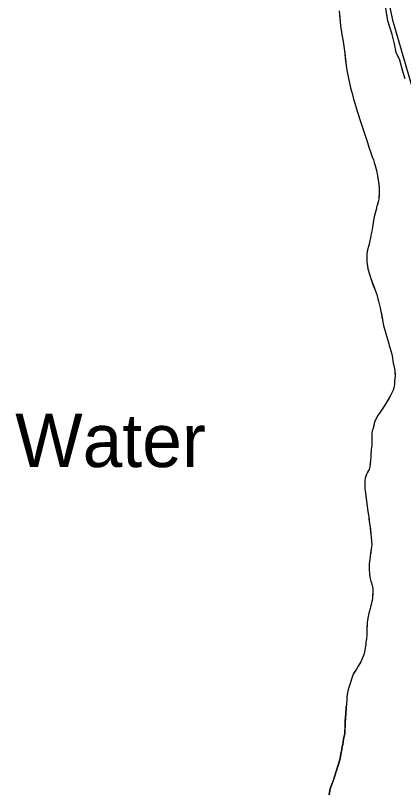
# Model space of a CAD drawing. Extents: x 3172231 to 3210228, y 940198 to 965780.
# Drawn here: x 3197574 to 3198301, y 957877 to 959333 of the extents above; entities that cross this region are included whole.
import ezdxf

# ---------------------------------------------------------------- set-up
doc = ezdxf.new("R2010")
doc.units = 0
for name, color, linetype in [('V-RIVR-IDEN', 7, 'Continuous'), ('V-ROAD-CNTR', 7, 'Continuous'), ('V-SITE-VEGE', 7, 'Continuous'), ('V-TOPO-SHOR', 7, 'Continuous')]:
    doc.layers.add(name, color=color, linetype=linetype)

msp = doc.modelspace()

# ---------------------------------------------------------------- linework, layer by layer
at = {"layer": 'V-ROAD-CNTR'}
msp.add_lwpolyline([(3198608.824, 958206.313), (3198597.664, 958229.729), (3198584.943, 958261.002), (3198560.781, 958323.344), (3198525.303, 958416.511), (3198484.99, 958521.084), (3198456.981, 958588.716), (3198444.117, 958625.163), (3198436.249, 958648.388), (3198427.471, 958676.05), (3198418.012, 958709.098), (3198409.857, 958742.708), (3198402.196, 958789.29), (3198385.374, 958896.145), (3198375.039, 958959.476), (3198370.321, 958988.026), (3198365.631, 959015.215), (3198355.766, 959056.884), (3198347.551, 959092.951), (3198315.526, 959203.533), (3198281.174, 959321.872), (3198272.426, 959363.092)], dxfattribs=at)
at = {"layer": 'V-SITE-VEGE'}
for p, q in [((3198271.464, 959323.221), (3198264.452, 959366.659)), ((3198180.167, 959341.641), (3198181.76, 959321.583)), ((3198181.76, 959321.583), (3198182.944, 959313.653)), ((3198279.288, 959297.138), (3198271.464, 959323.221)), ((3198182.944, 959313.653), (3198184.347, 959301.762)), ((3198184.347, 959301.762), (3198185.059, 959297.55)), ((3198185.059, 959297.55), (3198187.689, 959284.166)), ((3198283.541, 959279.757), (3198279.288, 959297.138)), ((3198187.689, 959284.166), (3198189.11, 959275.245)), ((3198189.11, 959275.245), (3198190.753, 959261.865)), ((3198287.076, 959263.823), (3198283.541, 959279.757)), ((3198190.753, 959261.865), (3198193.073, 959239.573)), ((3198293.515, 959249.323), (3198287.076, 959263.823)), ((3198299.192, 959228.315), (3198293.515, 959249.323)), ((3198193.073, 959239.573), (3198194.744, 959230.65)), ((3198194.744, 959230.65), (3198196.886, 959218.259)), ((3198196.886, 959218.259), (3198201.689, 959197.185)), ((3198303.462, 959214.548), (3198299.192, 959228.315)), ((3198201.689, 959197.185), (3198203.862, 959189.004)), ((3198203.862, 959189.004), (3198206.991, 959176.357)), ((3198206.991, 959176.357), (3198209.412, 959168.667)), ((3198209.412, 959168.667), (3198214.247, 959151.802)), ((3198214.247, 959151.802), (3198220.547, 959132.452)), ((3198220.547, 959132.452), (3198224.678, 959121.037)), ((3198224.678, 959121.037), (3198227.101, 959113.594)), ((3198227.101, 959113.594), (3198233.406, 959094.986)), ((3198233.406, 959094.986), (3198236.548, 959084.072)), ((3198236.548, 959084.072), (3198238.979, 959077.621)), ((3198238.979, 959077.621), (3198242.131, 959068.192)), ((3198242.131, 959068.192), (3198244.32, 959062.484)), ((3198244.32, 959062.484), (3198246.018, 959057.274)), ((3198246.018, 959057.274), (3198247.943, 959049.588)), ((3198247.943, 959049.588), (3198250.847, 959039.915)), ((3198250.847, 959039.915), (3198252.035, 959032.729)), ((3198252.035, 959032.729), (3198252.498, 959028.023)), ((3198252.498, 959028.023), (3198253.688, 959021.332)), ((3198253.688, 959021.332), (3198254.845, 959009.689)), ((3198255.257, 958997.561), (3198254.206, 958988.902)), ((3198254.845, 959009.689), (3198255.257, 958997.561)), ((3198253.18, 958983.71), (3198251.152, 958977.044)), ((3198254.206, 958988.902), (3198253.18, 958983.71)), ((3198249.874, 958971.111), (3198247.339, 958962.464)), ((3198250.39, 958974.076), (3198249.874, 958971.111)), ((3198251.152, 958977.044), (3198250.39, 958974.076)), ((3198244.793, 958952.333), (3198243.476, 958940.708)), ((3198247.339, 958962.464), (3198244.793, 958952.333)), ((3198243.476, 958940.708), (3198242.452, 958936.012)), ((3198240.14, 958923.652), (3198238.602, 958916.237)), ((3198241.412, 958928.842), (3198240.14, 958923.652)), ((3198242.452, 958936.012), (3198241.412, 958928.842)), ((3198237.332, 958911.297), (3198236.29, 958904.125)), ((3198238.602, 958916.237), (3198237.332, 958911.297)), ((3198235.024, 958899.924), (3198233.497, 958893.748)), ((3198236.29, 958904.125), (3198235.024, 958899.924)), ((3198231.956, 958885.838), (3198231.854, 958871.236)), ((3198233.497, 958893.748), (3198231.956, 958885.838)), ((3198231.854, 958871.236), (3198233.746, 958858.352)), ((3198233.746, 958858.352), (3198239.792, 958838.011)), ((3198239.792, 958838.011), (3198246.114, 958821.631)), ((3198246.114, 958821.631), (3198247.822, 958817.906)), ((3198247.822, 958817.906), (3198250.491, 958809.968)), ((3198250.491, 958809.968), (3198255.797, 958790.129)), ((3198255.797, 958790.129), (3198257.001, 958785.171)), ((3198257.001, 958785.171), (3198258.435, 958777.98)), ((3198258.435, 958777.98), (3198259.148, 958773.522)), ((3198259.148, 958773.522), (3198261.061, 958763.607)), ((3198261.061, 958763.607), (3198262.013, 958758.156)), ((3198262.013, 958758.156), (3198263.453, 958751.958)), ((3198263.453, 958751.958), (3198271.911, 958722.197)), ((3198271.911, 958722.197), (3198272.875, 958718.476)), ((3198272.875, 958718.476), (3198273.594, 958714.759)), ((3198273.594, 958714.759), (3198275.534, 958709.051)), ((3198275.534, 958709.051), (3198276.738, 958704.586)), ((3198276.738, 958704.586), (3198278.675, 958698.139)), ((3198278.675, 958698.139), (3198279.394, 958694.915)), ((3198279.394, 958694.915), (3198279.861, 958690.707)), ((3198279.861, 958690.707), (3198280.57, 958685.996)), ((3198280.57, 958685.996), (3198281.53, 958681.534)), ((3198281.53, 958681.534), (3198282.735, 958676.823)), ((3198282.735, 958676.823), (3198283.206, 958673.354)), ((3198283.206, 958673.354), (3198284.406, 958667.9)), ((3198284.406, 958667.9), (3198284.832, 958657.996)), ((3198284.019, 958647.854), (3198283.48, 958641.422)), ((3198284.545, 958652.305), (3198284.019, 958647.854)), ((3198284.832, 958657.996), (3198284.545, 958652.305)), ((3198282.448, 958635.241), (3198281.426, 958630.793)), ((3198283.48, 958641.422), (3198282.448, 958635.241)), ((3198276.908, 958621.912), (3198270.891, 958610.814)), ((3198281.426, 958630.793), (3198276.908, 958621.912)), ((3198270.891, 958610.814), (3198263.383, 958598.987)), ((3198256.635, 958589.628), (3198254.128, 958585.19)), ((3198261.382, 958596.03), (3198256.635, 958589.628)), ((3198263.383, 958598.987), (3198261.382, 958596.03)), ((3198249.874, 958578.536), (3198247.114, 958572.863)), ((3198252.129, 958582.48), (3198249.874, 958578.536)), ((3198254.128, 958585.19), (3198252.129, 958582.48)), ((3198245.846, 958568.415), (3198243.044, 958557.296)), ((3198247.114, 958572.863), (3198245.846, 958568.415)), ((3198241.504, 958549.387), (3198241.449, 958541.217)), ((3198242.035, 958554.333), (3198241.504, 958549.387)), ((3198243.044, 958557.296), (3198242.035, 958554.333)), ((3198241.177, 958538.002), (3198241.095, 958525.874)), ((3198241.449, 958541.217), (3198241.177, 958538.002)), ((3198240.316, 958520.682), (3198239.475, 958506.577)), ((3198241.095, 958525.874), (3198240.316, 958520.682)), ((3198239.475, 958506.577), (3198238.678, 958498.664)), ((3198237.365, 958487.781), (3198236.089, 958482.345)), ((3198238.135, 958491.983), (3198237.365, 958487.781)), ((3198238.678, 958498.664), (3198238.135, 958491.983)), ((3198230.818, 958471.739), (3198228.794, 958465.562)), ((3198232.327, 958475.194), (3198230.818, 958471.739)), ((3198236.089, 958482.345), (3198232.327, 958475.194)), ((3198228.018, 958460.618), (3198227.992, 958456.905)), ((3198228.794, 958465.562), (3198228.018, 958460.618)), ((3198227.992, 958456.905), (3198228.186, 958449.231)), ((3198228.186, 958449.231), (3198228.407, 958445.516)), ((3198228.407, 958445.516), (3198229.126, 958442.047)), ((3198229.126, 958442.047), (3198233.81, 958403.399)), ((3198233.81, 958403.399), (3198235.473, 958393.489)), ((3198235.473, 958393.489), (3198237.117, 958380.853)), ((3198237.117, 958380.853), (3198237.84, 958377.877)), ((3198237.84, 958377.877), (3198240.406, 958355.335)), ((3198240.406, 958355.335), (3198240.849, 958347.906)), ((3198241.048, 958340.726), (3198240.257, 958333.552)), ((3198240.849, 958347.906), (3198241.048, 958340.726)), ((3198240.257, 958333.552), (3198238.428, 958319.951)), ((3198237.636, 958312.779), (3198237.121, 958309.814)), ((3198238.428, 958319.951), (3198237.636, 958312.779)), ((3198236.566, 958301.4), (3198236.052, 958298.435)), ((3198236.052, 958298.435), (3198236.521, 958294.716)), ((3198236.595, 958305.361), (3198236.566, 958301.4)), ((3198237.121, 958309.814), (3198236.595, 958305.361)), ((3198236.521, 958294.716), (3198236.966, 958287.29)), ((3198236.966, 958287.29), (3198237.656, 958280.107)), ((3198237.656, 958280.107), (3198239.587, 958272.915)), ((3198239.587, 958272.915), (3198240.556, 958269.935)), ((3198240.556, 958269.935), (3198242.954, 958258.782)), ((3198242.954, 958258.782), (3198242.905, 958251.603)), ((3198242.33, 958239.975), (3198240.273, 958229.098)), ((3198242.905, 958251.603), (3198242.33, 958239.975)), ((3198239.008, 958224.899), (3198237.73, 958219.214)), ((3198240.273, 958229.098), (3198239.008, 958224.899)), ((3198234.94, 958209.578), (3198232.87, 958196.475)), ((3198235.704, 958212.794), (3198234.94, 958209.578)), ((3198237.73, 958219.214), (3198235.704, 958212.794)), ((3198232.87, 958196.475), (3198232.348, 958192.519)), ((3198232.348, 958192.519), (3198231.772, 958181.138)), ((3198231.772, 958181.138), (3198231.967, 958173.214)), ((3198231.967, 958173.214), (3198231.156, 958163.568)), ((3198229.853, 958154.17), (3198228.567, 958147.002)), ((3198230.382, 958159.365), (3198229.853, 958154.17)), ((3198231.156, 958163.568), (3198230.382, 958159.365)), ((3198227.015, 958137.112), (3198225.747, 958133.159)), ((3198228.567, 958147.002), (3198227.015, 958137.112)), ((3198225.747, 958133.159), (3198220.717, 958121.807)), ((3198212.451, 958107.756), (3198206.449, 958098.64)), ((3198215.46, 958113.181), (3198212.451, 958107.756)), ((3198220.717, 958121.807), (3198215.46, 958113.181)), ((3198206.449, 958098.64), (3198199.141, 958075.623)), ((3198196.368, 958067.285), (3198196.096, 958063.574)), ((3198199.141, 958075.623), (3198196.368, 958067.285)), ((3198194.226, 958049.468), (3198193.696, 958044.272)), ((3198194.249, 958052.685), (3198194.226, 958049.468)), ((3198194.771, 958056.642), (3198194.249, 958052.685)), ((3198196.096, 958063.574), (3198194.771, 958056.642)), ((3198193.255, 958037.927), (3198192.485, 958022.156)), ((3198193.671, 958040.809), (3198193.255, 958037.927)), ((3198193.696, 958044.272), (3198193.671, 958040.809)), ((3198192.485, 958022.156), (3198192.274, 958019.11)), ((3198191.433, 958007.689), (3198191.412, 958004.641)), ((3198191.871, 958015.688), (3198191.433, 958007.689)), ((3198192.274, 958019.11), (3198191.871, 958015.688)), ((3198190.939, 957991.315), (3198190.527, 957986.936)), ((3198191.412, 958004.641), (3198190.939, 957991.315)), ((3198188.551, 957976.668), (3198186.767, 957966.585)), ((3198189.731, 957981.988), (3198188.551, 957976.668)), ((3198190.527, 957986.936), (3198189.731, 957981.988)), ((3198185.979, 957962.973), (3198185.375, 957957.836)), ((3198186.767, 957966.585), (3198185.979, 957962.973)), ((3198183.597, 957948.516), (3198181.823, 957940.15)), ((3198185.375, 957957.836), (3198183.597, 957948.516)), ((3198180.652, 957935.777), (3198178.119, 957927.606)), ((3198181.823, 957940.15), (3198180.652, 957935.777)), ((3198176.558, 957922.094), (3198175.004, 957917.724)), ((3198178.119, 957927.606), (3198176.558, 957922.094)), ((3198171.684, 957905.94), (3198166.834, 957893.216)), ((3198172.661, 957909.553), (3198171.684, 957905.94)), ((3198174.219, 957914.683), (3198172.661, 957909.553)), ((3198175.004, 957917.724), (3198174.219, 957914.683)), ((3198166.834, 957893.216), (3198164.698, 957887.326)), ((3198163.529, 957883.334), (3198161.358, 957872.494)), ((3198164.698, 957887.326), (3198163.529, 957883.334))]:
    msp.add_line(p, q, dxfattribs=at)
at = {"layer": 'V-TOPO-SHOR'}
for points in [[(3198180.851, 959333.222), (3198181.76, 959321.583), (3198182.944, 959313.653), (3198184.347, 959301.762), (3198185.059, 959297.55), (3198187.689, 959284.164), (3198189.112, 959275.245), (3198190.753, 959261.865), (3198191.678, 959252.701), (3198193.073, 959239.573), (3198194.744, 959230.65), (3198196.886, 959218.259), (3198198.805, 959209.584), (3198201.689, 959197.185), (3198203.862, 959189.004), (3198206.991, 959176.357), (3198209.412, 959168.667), (3198213.037, 959156.019), (3198214.247, 959151.802), (3198218.124, 959139.895), (3198220.547, 959132.452), (3198224.678, 959121.037), (3198227.101, 959113.594), (3198230.982, 959102.181), (3198233.406, 959094.986), (3198236.548, 959084.072), (3198238.979, 959077.621), (3198242.133, 959068.192), (3198244.32, 959062.484), (3198246.018, 959057.274), (3198247.943, 959049.588), (3198249.393, 959044.628), (3198250.847, 959039.915), (3198252.035, 959032.729), (3198252.498, 959028.023), (3198253.688, 959021.332), (3198254.151, 959016.626), (3198254.845, 959009.689), (3198255.058, 959004.737), (3198255.257, 958997.559), (3198254.73, 958993.106), (3198254.206, 958988.902), (3198253.18, 958983.71), (3198251.152, 958977.042), (3198250.39, 958974.076), (3198249.874, 958971.111), (3198248.861, 958967.652), (3198247.339, 958962.464), (3198246.321, 958958.511), (3198244.793, 958952.333), (3198244.269, 958947.88), (3198243.476, 958940.708), (3198242.452, 958936.012), (3198241.412, 958928.842), (3198240.14, 958923.652), (3198238.602, 958916.239), (3198237.33, 958911.297), (3198236.29, 958904.125), (3198235.024, 958899.926), (3198233.497, 958893.748)], [(3198233.497, 958893.748), (3198231.956, 958885.838), (3198231.854, 958871.236), (3198233.04, 958863.554), (3198233.746, 958858.352), (3198239.792, 958838.011), (3198243.442, 958828.58), (3198244.656, 958825.355), (3198246.114, 958821.631), (3198247.822, 958817.906), (3198250.491, 958809.968), (3198252.662, 958801.784), (3198253.868, 958797.32), (3198255.797, 958790.129), (3198257.001, 958785.171), (3198258.435, 958777.98), (3198259.148, 958773.522), (3198260.344, 958767.325), (3198261.061, 958763.607), (3198262.013, 958758.156), (3198262.734, 958755.18), (3198263.455, 958751.956), (3198271.911, 958722.195), (3198272.875, 958718.476), (3198273.592, 958714.759), (3198275.534, 958709.051), (3198276.738, 958704.586), (3198278.675, 958698.139), (3198279.394, 958694.915), (3198279.861, 958690.705), (3198280.572, 958685.996), (3198281.53, 958681.534), (3198282.735, 958676.823), (3198283.206, 958673.354), (3198284.406, 958667.9), (3198284.623, 958663.444), (3198284.832, 958657.996), (3198284.545, 958652.305), (3198284.019, 958647.854), (3198283.48, 958641.422), (3198282.448, 958635.241), (3198281.426, 958630.793), (3198279.419, 958626.846), (3198276.908, 958621.912), (3198274.149, 958616.733), (3198270.891, 958610.816), (3198267.637, 958605.641), (3198265.886, 958602.93), (3198263.383, 958598.987), (3198261.382, 958596.03), (3198258.634, 958592.337), (3198256.635, 958589.628), (3198254.128, 958585.19), (3198252.129, 958582.48), (3198249.874, 958578.536), (3198247.114, 958572.863), (3198245.846, 958568.415), (3198244.824, 958564.214), (3198243.044, 958557.296), (3198242.035, 958554.333), (3198241.504, 958549.387), (3198241.482, 958546.167), (3198241.449, 958541.217), (3198241.179, 958538.002), (3198241.146, 958533.3), (3198241.123, 958530.082), (3198241.095, 958525.874), (3198240.316, 958520.682), (3198240.042, 958516.971), (3198239.753, 958511.032), (3198239.475, 958506.577), (3198238.678, 958498.664), (3198238.406, 958495.201), (3198238.135, 958491.983), (3198237.365, 958487.781), (3198236.089, 958482.345), (3198234.082, 958478.399), (3198232.327, 958475.192), (3198230.818, 958471.739), (3198229.804, 958468.527), (3198228.794, 958465.562), (3198228.018, 958460.618), (3198227.992, 958456.905), (3198228.186, 958449.231), (3198228.407, 958445.516), (3198229.126, 958442.047), (3198229.595, 958438.33), (3198230.3, 958432.632), (3198230.767, 958428.669), (3198231.469, 958422.724), (3198231.934, 958418.511), (3198232.636, 958412.814), (3198233.105, 958409.099), (3198233.81, 958403.399), (3198234.525, 958399.434), (3198235.473, 958393.489), (3198235.944, 958389.772), (3198236.646, 958384.322), (3198237.117, 958380.853), (3198237.84, 958377.877), (3198238.303, 958373.418)], [(3198238.303, 958373.418), (3198238.776, 958370.197), (3198239.706, 958361.528), (3198240.406, 958355.335), (3198240.851, 958347.906), (3198241.048, 958340.726), (3198240.257, 958333.552), (3198239.213, 958325.886), (3198238.428, 958319.951), (3198237.636, 958312.779), (3198237.121, 958309.814), (3198236.595, 958305.361), (3198236.566, 958301.4), (3198236.052, 958298.435), (3198236.521, 958294.718), (3198236.966, 958287.29), (3198237.656, 958280.105), (3198239.587, 958272.915), (3198240.556, 958269.937), (3198241.277, 958266.716), (3198242.954, 958258.782), (3198242.905, 958251.603), (3198242.616, 958245.666), (3198242.33, 958239.975), (3198241.299, 958234.29), (3198240.273, 958229.098), (3198239.008, 958224.899), (3198237.73, 958219.214), (3198235.704, 958212.794), (3198234.94, 958209.58), (3198234.164, 958204.634), (3198233.648, 958201.669), (3198232.87, 958196.475), (3198232.348, 958192.519), (3198232.053, 958185.838), (3198231.772, 958181.138), (3198231.967, 958173.214), (3198231.156, 958163.568), (3198230.384, 958159.365), (3198229.853, 958154.17), (3198229.337, 958151.204), (3198228.567, 958147.002), (3198227.529, 958140.077), (3198227.013, 958137.112), (3198225.747, 958133.159), (3198220.717, 958121.807), (3198218.214, 958117.617), (3198215.46, 958113.181), (3198212.451, 958107.756), (3198208.449, 958101.596), (3198206.449, 958098.64), (3198199.141, 958075.623), (3198196.368, 958067.285), (3198196.096, 958063.574), (3198194.771, 958056.642), (3198194.249, 958052.685), (3198194.226, 958049.468), (3198193.696, 958044.272), (3198193.671, 958040.809), (3198193.257, 958037.927)], [(3198161.358, 957872.494), (3198162.937, 957880.291), (3198163.529, 957883.334), (3198164.698, 957887.326), (3198166.834, 957893.214), (3198169.355, 957899.673), (3198171.684, 957905.94), (3198172.661, 957909.553), (3198174.219, 957914.683), (3198175.004, 957917.724), (3198176.556, 957922.094), (3198178.119, 957927.606), (3198179.675, 957932.547), (3198180.652, 957935.777), (3198181.823, 957940.15), (3198182.811, 957945.093), (3198183.597, 957948.516), (3198184.584, 957953.843), (3198185.375, 957957.836), (3198185.981, 957962.973), (3198186.767, 957966.585), (3198187.562, 957971.15), (3198188.551, 957976.668), (3198189.731, 957981.99), (3198190.527, 957986.936), (3198190.939, 957991.315), (3198191.171, 957997.408), (3198191.412, 958004.641), (3198191.433, 958007.689), (3198191.65, 958011.305), (3198191.871, 958015.686), (3198192.274, 958019.11), (3198192.485, 958022.156), (3198193.257, 958037.927)]]:
    msp.add_lwpolyline(points, dxfattribs=at)

# ---------------------------------------------------------------- texts
at = {"layer": 'V-RIVR-IDEN'}
msp.add_text('Water', height=99.9998, dxfattribs=at).set_placement((3197573.713, 958486.638))

doc.saveas('drawing.dxf')
